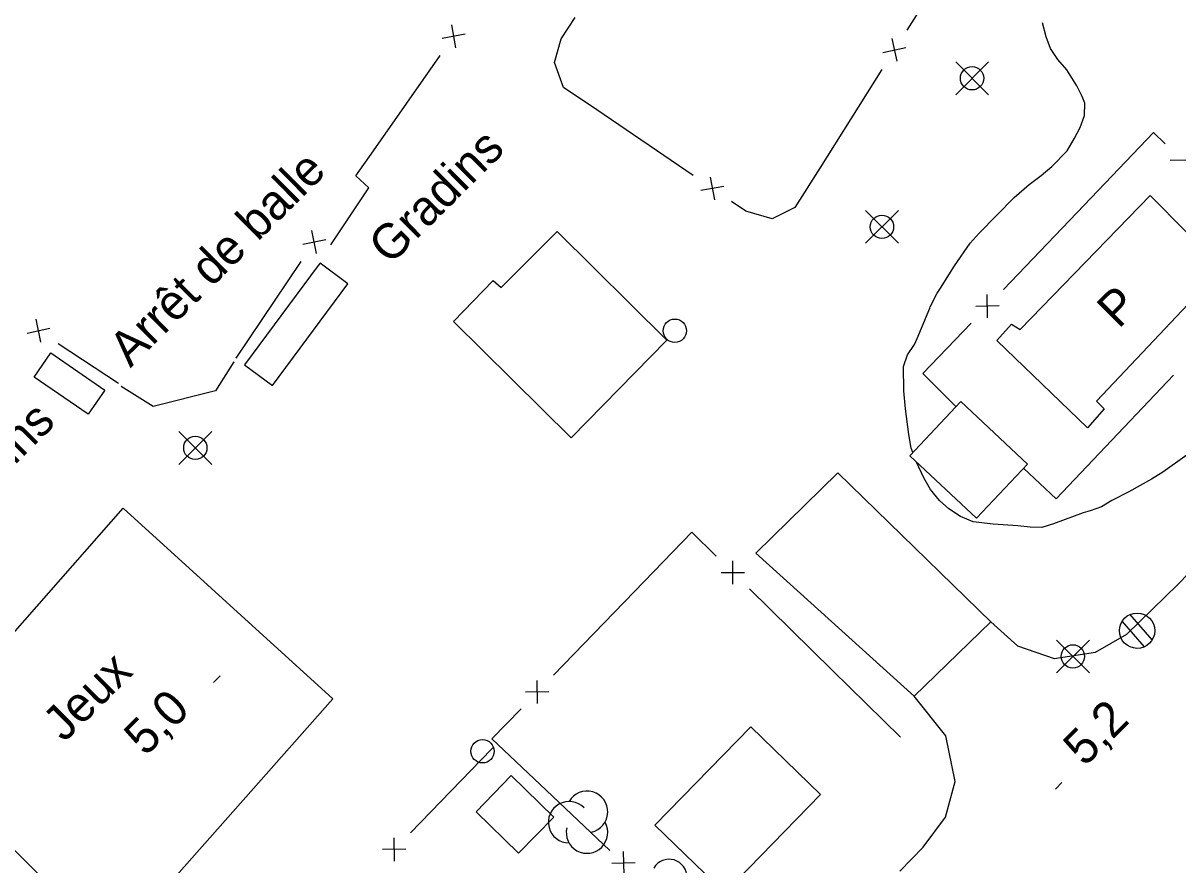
# Model space of a CAD drawing. Extents: x 381879 to 384696, y 5564785 to 5567594.
# Drawn here: x 382820 to 382919.1, y 5565216.7 to 5565288.9 of the extents above; entities that cross this region are included whole.
import ezdxf

# ---------------------------------------------------------------- set-up
doc = ezdxf.new("R2010")
doc.units = 0
for name, color, linetype in [('Niveau 2', 7, 'Continuous'), ('Niveau 21', 7, 'Continuous'), ('Niveau 3', 7, 'Continuous'), ('Niveau 31', 7, 'Continuous'), ('Niveau 36', 7, 'Continuous'), ('Niveau 37', 7, 'Continuous'), ('Niveau 38', 7, 'Continuous'), ('Niveau 44', 7, 'Continuous'), ('Niveau 56', 7, 'Continuous')]:
    doc.layers.add(name, color=color, linetype=linetype)

msp = doc.modelspace()

# ---------------------------------------------------------------- linework, layer by layer
at = {"layer": 'Niveau 2'}
for points in [[(382897.8, 5565264.55), (382898.4, 5565265.71), (382898.69, 5565266.14), (382899.9, 5565268.07), (382901.24, 5565270.02), (382902.01, 5565270.86), (382903.48, 5565272.39), (382905.02, 5565273.92), (382906.29, 5565275.05), (382907.31, 5565275.82), (382908.23, 5565276.6), (382909.54, 5565277.94), (382910.16, 5565278.96), (382910.67, 5565279.94), (382911.04, 5565280.97), (382911.06, 5565282.03), (382910.84, 5565282.6), (382910.39, 5565283.53), (382909.53, 5565284.9), (382908.74, 5565285.78), (382908.12, 5565286.73), (382907.76, 5565287.71), (382907.45, 5565288.93)], [(382896.3, 5565252.04), (382896.16, 5565252.43), (382895.97, 5565253.59), (382895.67, 5565255.79), (382895.54, 5565257.35), (382895.51, 5565259.44), (382895.86, 5565260.42), (382896.45, 5565261.31), (382896.69, 5565261.83), (382897.77, 5565264.44), (382897.8, 5565264.55)], [(382920.57, 5565252.45), (382919.64, 5565251.7), (382917.77, 5565250.35), (382916.78, 5565249.75), (382914.85, 5565248.66), (382913.4, 5565247.94), (382912.5, 5565247.38), (382911.53, 5565247.05), (382910.92, 5565246.88)], [(382910.92, 5565246.88), (382908.38, 5565245.92), (382907.37, 5565245.6), (382906.37, 5565245.63), (382905.31, 5565245.76), (382903.21, 5565245.89), (382901.48, 5565246.1), (382900.39, 5565246.55), (382899.41, 5565247.21), (382898.61, 5565247.93), (382897.83, 5565248.87), (382897.25, 5565249.88), (382896.62, 5565251.23)]]:
    msp.add_lwpolyline(points, dxfattribs=at)
at = {"layer": 'Niveau 21'}
for points in [[(382919.04, 5565240.71), (382920, 5565241.7), (382931.1, 5565252.9), (382938.1, 5565260.1)], [(382903.02, 5565237.48), (382889.89, 5565250.29), (382882.83, 5565243.42), (382896.44, 5565231.12)], [(382897.2, 5565218.17), (382899.11, 5565220.74), (382899.95, 5565223.82), (382899.15, 5565227.72), (382896.44, 5565231.12), (382903, 5565237.5), (382905.28, 5565235.44), (382908.45, 5565234.38), (382911.98, 5565234.92), (382914.66, 5565236.45), (382919.04, 5565240.71)], [(382895.2, 5565216.1), (382897.2, 5565218.17)]]:
    msp.add_lwpolyline(points, dxfattribs=at)
at = {"layer": 'Niveau 3'}
for p, q in [((382836.32, 5565232.32), (382836.89, 5565232.89)), ((382908.54, 5565223.15), (382909.11, 5565223.72))]:
    msp.add_line(p, q, dxfattribs=at)
at = {"layer": 'Niveau 31'}
for points in [[(382867, 5565253.3), (382856.9, 5565263.3), (382860.3, 5565266.8), (382861, 5565266.2), (382865.8, 5565271), (382875.2, 5565261.7)], [(382900.42, 5565256.42), (382906.14, 5565251.05), (382901.77, 5565246.4), (382896.05, 5565251.77)], [(382888.4, 5565222.7), (382880.19, 5565214.24), (382874.19, 5565220.05), (382882.4, 5565228.51)], [(382862.49, 5565217.66), (382858.84, 5565221.21), (382861.86, 5565224.31), (382865.51, 5565220.76)]]:
    msp.add_lwpolyline(points, close=True, dxfattribs=at)
at = {"layer": 'Niveau 36'}
for p, q in [((382902.81, 5565285.57), (382899.99, 5565282.75)), ((382902.81, 5565282.75), (382899.99, 5565285.57)), ((382895.08, 5565272.82), (382892.26, 5565270)), ((382895.08, 5565270), (382892.26, 5565272.82)), ((382836.17, 5565253.85), (382833.35, 5565251.03)), ((382836.17, 5565251.03), (382833.35, 5565253.85)), ((382914.26, 5565237.55), (382916.16, 5565235.36)), ((382916.84, 5565235.97), (382914.94, 5565238.16)), ((382911.46, 5565235.95), (382908.64, 5565233.13)), ((382911.46, 5565233.13), (382908.64, 5565235.95))]:
    msp.add_line(p, q, dxfattribs=at)
for centre in [(382901.392, 5565284.165), (382893.662, 5565271.415), (382875.893, 5565262.5), (382834.752, 5565252.445), (382910.042, 5565234.545), (382859.393, 5565226.4)]:
    msp.add_circle(centre, 1, dxfattribs=at)
msp.add_ellipse((382915.551, 5565236.752), major_axis=(0.011, 1.517), ratio=0.999983, dxfattribs=at)
at = {"layer": 'Niveau 37'}
for p, q in [((382857.91, 5565287.94), (382855.93, 5565287.59)), ((382857.09, 5565286.78), (382856.75, 5565288.75)), ((382894.51, 5565287.57), (382894.95, 5565285.62)), ((382893.75, 5565286.38), (382895.71, 5565286.82)), ((382918.39, 5565277.14), (382920.39, 5565277.17)), ((382878.92, 5565275.69), (382879.3, 5565273.72)), ((382880.09, 5565274.89), (382878.13, 5565274.52)), ((382845.15, 5565269.12), (382844.76, 5565271.09)), ((382845.94, 5565270.3), (382843.97, 5565269.91)), ((382902.73, 5565263.6), (382902.68, 5565265.6)), ((382903.71, 5565264.62), (382901.71, 5565264.58)), ((382821.5, 5565261.52), (382821.09, 5565263.48)), ((382820.32, 5565262.3), (382822.28, 5565262.71)), ((382880.88, 5565240.75), (382880.86, 5565242.75)), ((382879.87, 5565241.74), (382881.87, 5565241.76)), ((382864.11, 5565230.49), (382864.07, 5565232.49)), ((382865.09, 5565231.51), (382863.09, 5565231.48)), ((382851.83, 5565216.97), (382851.8, 5565218.97)), ((382852.82, 5565217.99), (382850.82, 5565217.96)), ((382871.47, 5565217.79), (382871.53, 5565215.79)), ((382872.5, 5565216.82), (382870.5, 5565216.76))]:
    msp.add_line(p, q, dxfattribs=at)
for points in [[(382901.14, 5565296.74), (382895.8, 5565288.29)], [(382869.19, 5565281.45), (382866.35, 5565283.38), (382865.57, 5565285.52), (382866.15, 5565287.56), (382867.33, 5565289.39)], [(382850.03, 5565277.94), (382855.77, 5565286.13)], [(382893.66, 5565284.91), (382888.32, 5565276.45)], [(382877.46, 5565275.83), (382869.19, 5565281.45)], [(382911, 5565273.27), (382916.97, 5565279.5), (382917.96, 5565278.54)], [(382846.39, 5565269.88), (382849.63, 5565274.76), (382848.52, 5565275.78), (382850.03, 5565277.94)], [(382888.32, 5565276.45), (382886.18, 5565273.06), (382884.25, 5565272.1), (382881.99, 5565272.75), (382880.76, 5565273.58)], [(382904.09, 5565266.05), (382911, 5565273.27)], [(382838.27, 5565260.14), (382843.84, 5565268.44)], [(382900.01, 5565255.99), (382897.18, 5565258.83), (382901.32, 5565263.16)], [(382822.97, 5565261.41), (382828.15, 5565258)], [(382918.69, 5565258.67), (382911.79, 5565251.43)], [(382911.79, 5565251.43), (382908.6, 5565248.08), (382905.81, 5565250.7)], [(382872.43, 5565240.12), (382877.35, 5565245.2), (382879.44, 5565243.15)], [(382865.48, 5565232.93), (382872.43, 5565240.12)], [(382882.29, 5565240.35), (382889.43, 5565233.34)], [(382889.43, 5565233.34), (382895.25, 5565227.62)], [(382864.84, 5565223.07), (382860.19, 5565227.46), (382862.7, 5565230.05)], [(382853.21, 5565219.41), (382860.17, 5565226.59)], [(382860.17, 5565226.59), (382860.32, 5565226.74)], [(382870.32, 5565217.9), (382864.84, 5565223.07)]]:
    msp.add_lwpolyline(points, dxfattribs=at)
at = {"layer": 'Niveau 38'}
msp.add_lwpolyline([(382922.86, 5565267.87), (382912.07, 5565256.45), (382912.72, 5565255.8), (382911.29, 5565254.17), (382903.52, 5565261.67), (382904.78, 5565263.07), (382905.53, 5565262.59), (382916.68, 5565274.09)], close=True, dxfattribs=at)
at = {"layer": 'Niveau 44'}
for centre, radius, start, end in [((382868.355, 5565221.205), 1.78, 282.26915, 149.72624), ((382866.823, 5565220.315), 1.78, 44.11535, 269.80394), ((382868.355, 5565219.425), 1.78, 166.93684, 29.62121), ((382875.405, 5565215.607), 1.526, 282.26915, 149.72624)]:
    msp.add_arc(centre, radius, start, end, dxfattribs=at)
at = {"layer": 'Niveau 56'}
for points in [[(382845.3, 5565268.1), (382838.96, 5565259.58), (382841.37, 5565257.79), (382847.85, 5565266.51), (382845.45, 5565268.3)], [(382822.35, 5565260.59), (382826.99, 5565257.41), (382825.57, 5565255.34), (382820.93, 5565258.52)]]:
    msp.add_lwpolyline(points, close=True, dxfattribs=at)
for points in [[(382838.07, 5565259.83), (382836.47, 5565257.33), (382831.13, 5565255.98), (382828.4, 5565257.71)], [(382828.57, 5565247.27), (382846.54, 5565230.9), (382827.65, 5565209.54), (382810.43, 5565226.65), (382828.57, 5565247.27)]]:
    msp.add_lwpolyline(points, dxfattribs=at)

# ---------------------------------------------------------------- texts
at = {"layer": 'Niveau 3'}
for s, p in [('5,0', (382830.47, 5565225.9)), ('5,2', (382911.05, 5565225.01))]:
    msp.add_text(s, height=3, rotation=44.7717, dxfattribs=at).set_placement(p)
at = {"layer": 'Niveau 38'}
msp.add_text('P', height=3, rotation=44.7717, dxfattribs=at).set_placement((382913.97, 5565262.59))
at = {"layer": 'Niveau 56'}
for s, p in [('Gradins', (382851.46, 5565268.06)), ('Arrêt de balle', (382829.18, 5565259.27)), ('Gradins', (382812.91, 5565244.65)), ('Jeux', (382823.5, 5565227.11))]:
    msp.add_text(s, height=3, rotation=44.7717, dxfattribs=at).set_placement(p)

doc.saveas('drawing.dxf')
